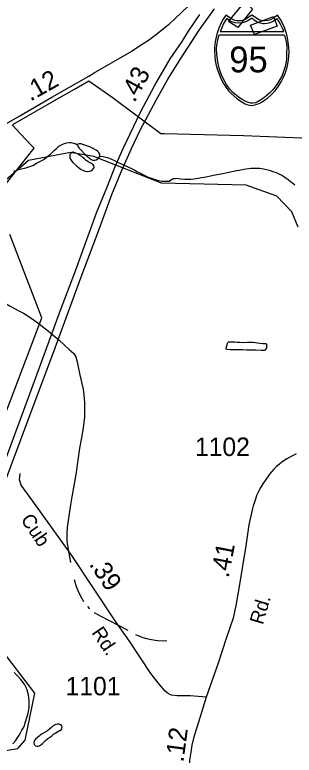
# Model space of a CAD drawing. Extents: x 2082433 to 2279600, y 546599 to 755198.
# Drawn here: x 2134807 to 2136702, y 586320 to 591331 of the extents above; entities that cross this region are included whole.
import ezdxf

# ---------------------------------------------------------------- set-up
doc = ezdxf.new("R2010")
doc.units = 0
for name, color, linetype in [('Exist Boundary Political City Limit New', 7, 'Continuous'), ('Exist Cultural Manufacturing Building Footprint', 7, 'Continuous'), ('Exist Hydrographic Misc Water Feature', 7, 'Continuous'), ('Exist Hydrographic Pond Under 1500 Sq Ft', 7, 'Continuous'), ('Exist Road Non-System Type 51', 7, 'Continuous'), ('Exist Road Primary Interstate Divided Center Attributed', 7, 'Continuous'), ('Exist Road Primary Interstate Mileage Hundredths English Label', 7, 'Continuous'), ('Exist Road Primary Interstate Shield CELL', 7, 'Continuous'), ('Exist Road Primary Interstate Shield Number Label', 7, 'Continuous'), ('Exist Road Secondary Mileage Hundredths English Label', 7, 'Continuous'), ('Exist Road Secondary Type 20 Attributed', 7, 'Continuous'), ('Exist Road Secondary Type 51 Attributed', 7, 'Continuous'), ('Exist Road Secondary Type 51 Label', 7, 'Continuous'), ('Exist Road Secondary Type 51 Number Label', 7, 'Continuous'), ('Map Preparation Boundary City Limit Buffer Line', 7, 'Continuous')]:
    doc.layers.add(name, color=color, linetype=linetype)

msp = doc.modelspace()

# ---------------------------------------------------------------- linework, layer by layer
at = {"layer": 'Exist Boundary Political City Limit New'}
for points in [[(2134795.2, 590590), (2135076.5, 590752.4), (2135212.5, 590828.7), (2135309.5, 590885.3), (2135467.5, 590774.1), (2135799, 590528.1), (2135820.5, 590527.5), (2136357.5, 590514.9), (2136865, 590494.2)], [(2134692.2, 590120.2), (2134844.2, 590310.2), (2134939.5, 590429.2), (2134921.8, 590447), (2134847, 590526.7), (2134790.2, 590587.2)], [(2134752.8, 588655.5), (2134989.8, 589281.1), (2134772.8, 589843.9)]]:
    msp.add_lwpolyline(points, dxfattribs=at)
at = {"layer": 'Exist Cultural Manufacturing Building Footprint'}
for points in [[(2136257.3, 591286.4), (2136367.1, 591418.7), (2136420.3, 591370.6), (2136319.1, 591245.2)], [(2136406.6, 591262.4), (2136562.8, 591319.1), (2136586.8, 591253.8), (2136432.3, 591197.1)]]:
    msp.add_lwpolyline(points, close=True, dxfattribs=at)
at = {"layer": 'Exist Hydrographic Misc Water Feature'}
for p, q in [((2134835, 589328.4), (2134865.5, 589312.7)), ((2135270.5, 588796.8), (2135276.4, 588758.5)), ((2135279.3, 588610.2), (2135276.4, 588572.5)), ((2135300, 587327.4), (2135314.6, 587311.5))]:
    msp.add_line(p, q, dxfattribs=at)
for points in [[(2134802, 590273.7), (2134825.9, 590281.8), (2134853.8, 590288.1), (2134881.9, 590296.1), (2134903.7, 590302.1), (2134930.1, 590312.3), (2134955.7, 590326.6), (2134977.7, 590338.3), (2135003.9, 590352.6), (2135023.6, 590368.7), (2135049.5, 590388.7), (2135067.5, 590405.1), (2135077.1, 590415), (2135093.1, 590429.2), (2135107.1, 590441.3), (2135123.3, 590451), (2135137.4, 590457.4), (2135151.2, 590463.4), (2135159.2, 590465.4), (2135177.4, 590467.5), (2135190.9, 590467.5), (2135209, 590463.6), (2135221.3, 590457.7), (2135233.4, 590451.7)], [(2135383.3, 590374.3), (2135383.3, 590382.4), (2135383.5, 590388.5), (2135377.5, 590400.4), (2135369.3, 590408.1), (2135359.7, 590416.1), (2135339.2, 590426), (2135317.5, 590437.8), (2135289.4, 590447.8), (2135269.5, 590453.6), (2135257.4, 590457.9), (2135243.2, 590457.6), (2135235.2, 590455.5), (2135233.4, 590451.7)], [(2135233.4, 590451.7), (2135235.2, 590439.7), (2135243.2, 590429.6), (2135253.5, 590419.5), (2135283.6, 590387.8), (2135297.4, 590374), (2135313.8, 590360.1), (2135325.7, 590352.2), (2135337.8, 590348), (2135349.6, 590348.2), (2135359.7, 590350.3), (2135369.7, 590356.1), (2135377.3, 590364.3), (2135383.3, 590374.3)], [(2136728.5, 589895), (2136686.7, 589997.6), (2136585.6, 590104.6), (2136377.6, 590177.7), (2135802.5, 590192.6), (2135343.5, 590372.5), (2135184.4, 590398.6), (2134901.4, 590345.3), (2134644.5, 590127.4), (2134587.5, 589912.1), (2134404.4, 589837.1)], [(2135225.4, 590309.8), (2135237.9, 590299.8), (2135247.9, 590291.8), (2135258.2, 590283.8), (2135269.9, 590280), (2135283.6, 590273.8), (2135302.1, 590271.8), (2135314, 590272.1), (2135324, 590276.3), (2135333.9, 590282), (2135340, 590288), (2135344.1, 590294.3), (2135346, 590300.1), (2135345.5, 590306.2), (2135343.7, 590310.1), (2135339.6, 590316), (2135327.7, 590323.9), (2135317.7, 590329.9), (2135303.7, 590338.1), (2135291.4, 590346), (2135279.9, 590355.9), (2135271.9, 590363.6), (2135261.3, 590371.7), (2135247.1, 590381.5), (2135233.2, 590389.7), (2135221.5, 590395.5), (2135205.5, 590401.6), (2135201.2, 590401.5), (2135193.2, 590399.4), (2135187.5, 590393.4), (2135181.5, 590385.4), (2135179.7, 590373.5), (2135181.7, 590361.4), (2135185.6, 590353.6), (2135191.6, 590343.3), (2135201.4, 590331.7), (2135225.4, 590309.8)], [(2135383.3, 590374.3), (2135407.7, 590372.3), (2135435.6, 590366.4), (2135459.4, 590356.7), (2135487.6, 590342.7), (2135507.7, 590332.8), (2135539.9, 590319), (2135573.8, 590303), (2135599.4, 590291.3), (2135622.2, 590279.4), (2135640, 590269.4), (2135664, 590257.6), (2135689.6, 590243.7), (2135712, 590231.8), (2135739.9, 590223.9), (2135765.9, 590213.9), (2135784, 590209.9), (2135804, 590206), (2135820.4, 590204.4), (2135844.2, 590204.4), (2135858.2, 590204.3)], [(2135858.2, 590204.3), (2135863.9, 590212.4), (2135873.8, 590218.6), (2135883.8, 590222.4), (2135893.9, 590224.5), (2135906, 590224.7), (2135932, 590220.8), (2135959.7, 590219), (2135986.1, 590219.1), (2136001.9, 590219.1), (2136022.2, 590220.9), (2136037.8, 590223.4), (2136051.7, 590225.4), (2136074.1, 590229.3), (2136091.7, 590233.5), (2136113.7, 590237.5), (2136134, 590241.7), (2136165.6, 590247.9), (2136193.8, 590253.8), (2136217.4, 590257.9), (2136239.8, 590262.2), (2136280, 590270.4), (2136296, 590272.4), (2136312, 590276.5), (2136331.6, 590280.4), (2136361.2, 590286.5), (2136409.4, 590292.9), (2136429.5, 590292.8), (2136455.3, 590292.9), (2136467.4, 590293.1), (2136483.6, 590291.1), (2136515.2, 590285), (2136533.4, 590279.4), (2136563.1, 590269.3), (2136579.8, 590263.5), (2136601.9, 590253.7), (2136617.5, 590245.7), (2136637.8, 590231.7), (2136647.8, 590225.7), (2136661.8, 590215.8), (2136677.8, 590204.1), (2136691.7, 590193.9), (2136707.7, 590180.1)], [(2134748.2, 589374.3), (2134776.3, 589358.5), (2134835, 589328.4)], [(2134865.5, 589312.7), (2134896.7, 589293), (2134964.4, 589246.6), (2135036.3, 589190.8)], [(2135036.3, 589190.8), (2135108.5, 589128.7), (2135177.2, 589066.7)], [(2135036.3, 589190.8), (2135108.5, 589128.7), (2135177.2, 589066.7)], [(2136385, 589114.9), (2136424.9, 589115.4), (2136468.6, 589109.6), (2136488.5, 589107.3), (2136510.9, 589105.6), (2136515, 589101.7), (2136514.8, 589095.7), (2136514.8, 589077.8), (2136508.4, 589065.8), (2136504.9, 589059.4), (2136478.9, 589059.3), (2136440.9, 589061.4), (2136403.2, 589061.1), (2136381.1, 589061.2), (2136350.7, 589062.9), (2136326.9, 589062.9), (2136303.1, 589062.8), (2136282.6, 589062.7), (2136269.1, 589062.7), (2136247.2, 589066.4), (2136241.2, 589068.5), (2136242.4, 589084.5), (2136247, 589098.4), (2136250.6, 589108.4), (2136258.9, 589118.6), (2136272.4, 589118.5), (2136296.6, 589118.5), (2136314.6, 589116.6), (2136334.7, 589114.8), (2136358.5, 589112.8), (2136385, 589114.9)], [(2135177.2, 589066.7), (2135208.4, 589038.6), (2135220.5, 589017), (2135230.3, 588983.1), (2135246.5, 588902.6), (2135270.5, 588796.8)], [(2135177.2, 589066.7), (2135208.4, 589038.6), (2135220.5, 589017), (2135230.3, 588983.1), (2135246.5, 588902.6), (2135270.5, 588796.8)], [(2135276.4, 588758.5), (2135279.1, 588705.9), (2135279.9, 588677.5)], [(2135276.4, 588758.5), (2135279.1, 588705.9), (2135279.9, 588677.5)], [(2135279.9, 588677.5), (2135280.3, 588655.4), (2135279.3, 588610.2)], [(2135279.9, 588677.5), (2135280.3, 588655.4), (2135279.3, 588610.2)], [(2135276.4, 588572.5), (2135270.3, 588536.1), (2135256.8, 588456.8)], [(2135276.4, 588572.5), (2135270.3, 588536.1), (2135256.8, 588456.8)], [(2135256.8, 588456.8), (2135246.5, 588398.3), (2135222.3, 588220.4), (2135194.4, 588069.2)], [(2135194.4, 588069.2), (2135184.4, 588014.6), (2135168.4, 587908.3), (2135162.4, 587862.3), (2135159.4, 587817.8), (2135161.4, 587769.5), (2135166.3, 587729)], [(2135166.3, 587729), (2135168.4, 587712.3), (2135184.4, 587624.9)], [(2135210.4, 587508.2), (2135222.5, 587468.2), (2135239.3, 587424.3), (2135261.5, 587380.8), (2135274.2, 587361.1)], [(2135346.6, 587286.5), (2135386.4, 587263.3), (2135509.4, 587200.2), (2135574.2, 587165.4)], [(2135625.4, 587138), (2135676.5, 587116.3), (2135699.9, 587110.4)], [(2135699.9, 587110.4), (2135723.5, 587104.3), (2135759.1, 587099.7)], [(2135759.1, 587099.7), (2135778.4, 587097.4), (2135837.5, 587095)], [(2134795, 586397), (2134812.8, 586417), (2134824.7, 586435.2), (2134834.6, 586451.2), (2134846.7, 586471.2), (2134856.3, 586489.2), (2134864.3, 586503.3), (2134872.3, 586519.3), (2134878.2, 586539.3), (2134882.1, 586553.3), (2134890.1, 586575.3), (2134895.9, 586595.3), (2134900, 586615.4), (2134903.9, 586643.4), (2134905.7, 586669.4), (2134905.7, 586691.4), (2134903.5, 586709.4), (2134899.4, 586729.3), (2134895.5, 586743.4), (2134891.4, 586761.3), (2134885.2, 586779.3), (2134875.2, 586795.2), (2134865.1, 586813.1), (2134848.9, 586833.1), (2134828.8, 586855), (2134803, 586878.9)], [(2135030.4, 586486), (2134992.7, 586463.8), (2134980.6, 586455.8), (2134972.6, 586449.8), (2134962.7, 586441.7), (2134948.6, 586429.6), (2134940.6, 586419.6), (2134938.9, 586413.6), (2134936.9, 586401.6), (2134938.9, 586391.6), (2134946.9, 586383.6), (2134957, 586381.7), (2134968.9, 586381.8), (2134981, 586387.9), (2134992.9, 586397.8), (2135004.5, 586407.9), (2135016.6, 586419.9), (2135030.6, 586432), (2135046.6, 586442.1), (2135058.7, 586452.1), (2135070.4, 586462.1), (2135082.5, 586470.2), (2135092.3, 586476.3), (2135102.4, 586482.3), (2135110.4, 586486.3), (2135116.3, 586488.3), (2135122.5, 586492.4), (2135126.3, 586498.4), (2135128.4, 586508.4), (2135126.3, 586518.4), (2135118.1, 586526.3), (2135108.1, 586530.3), (2135096.2, 586530.3), (2135086.2, 586528.2), (2135070.4, 586520.2), (2135056.4, 586508.1), (2135044.3, 586498), (2135030.4, 586486)]]:
    msp.add_lwpolyline(points, dxfattribs=at)
at = {"layer": 'Exist Hydrographic Pond Under 1500 Sq Ft'}
msp.add_lwpolyline([(2134719.5, 586346.8), (2134827.4, 586364.3), (2134877.4, 586422.4), (2134942.4, 586739.3), (2134699.4, 587055.8), (2134632.4, 587096.5), (2134557.5, 587094.7), (2134482.5, 587053.6), (2134474.5, 586978.3), (2134567.4, 586845.2), (2134551.4, 586688.1), (2134501.3, 586580.9), (2134526.4, 586504.8), (2134719.5, 586346.8)], dxfattribs=at)
at = {"layer": 'Exist Road Non-System Type 51'}
msp.add_lwpolyline([(2136091.8, 591512.5), (2135983.5, 591389.9), (2135893.8, 591303.4), (2135849.9, 591264.6), (2135769.1, 591198.4), (2135714.4, 591158.4), (2135672.4, 591129.7), (2135599.2, 591083.9), (2135338.4, 590933.2)], dxfattribs=at)
at = {"layer": 'Exist Road Primary Interstate Divided Center Attributed'}
for points in [[(2133572.4, 585016.8), (2133731.8, 585446.4), (2134046.9, 586292.6), (2134154.3, 586587.1), (2134345.1, 587093.8), (2134450.9, 587384.3), (2134558, 587677.1), (2134720.4, 588111.8), (2134909.6, 588619.4), (2135080.6, 589076.8), (2135261.3, 589568.1), (2135377, 589874.7), (2135465, 590114.2), (2135535.7, 590283.5), (2135599.7, 590426.9), (2135660.5, 590555.4), (2135767.2, 590753), (2135843.5, 590890.2), (2135928.7, 591028.8), (2136058.4, 591226.9), (2136162.3, 591371.6)], [(2136061, 591334.6), (2135983.6, 591220.5), (2135939.5, 591151.4), (2135859.4, 591033.2), (2135768.2, 590876.7), (2135659.3, 590675), (2135541.2, 590424.1), (2135485.5, 590301.5), (2135429.9, 590157.9), (2135359.3, 589987.7), (2135216.1, 589597.2), (2135116.1, 589330.1), (2135014.5, 589053.4), (2134850, 588609.7), (2134654, 588085.3), (2134535.4, 587761.8), (2134416.1, 587444.7), (2134312, 587159.1), (2134180.1, 586807.3), (2134097.1, 586585.5), (2133955.4, 586204.4), (2133686.3, 585472), (2133605.9, 585261.2), (2133524.4, 585040.6)]]:
    msp.add_lwpolyline(points, dxfattribs=at)
at = {"layer": 'Exist Road Primary Interstate Shield CELL'}
for points in [[(2136415.2, 590718), (2136424.6, 590718.9), (2136437.4, 590721.4), (2136449.8, 590725.5), (2136463.9, 590731.7), (2136484.7, 590743.3), (2136501.5, 590753.1), (2136520.8, 590766.1), (2136546.9, 590789.8), (2136573, 590817.2), (2136596, 590848.3), (2136614.2, 590877.3), (2136630.3, 590910.4), (2136643.7, 590941.3), (2136654.4, 590976.7), (2136661.4, 591010.9), (2136665, 591046.6), (2136667.4, 591086.2), (2136664.7, 591130.7), (2136657, 591176.3), (2136649.7, 591204.6), (2136638.7, 591238.6), (2136629.7, 591260.2), (2136608.8, 591298.7), (2136590.1, 591328.3), (2136562.9, 591309.1), (2136545.1, 591299.7), (2136534.3, 591294.8), (2136523.1, 591292.6), (2136502.6, 591290.1), (2136489.7, 591290.7), (2136477.8, 591293.4), (2136467.6, 591295.6), (2136459.4, 591299.7), (2136415.2, 591328.3), (2136370.9, 591299.7), (2136361.6, 591295.4), (2136352.1, 591293.4), (2136343, 591290.9), (2136327.8, 591290.1), (2136316.2, 591290.5), (2136304.4, 591292.6), (2136295, 591294.6), (2136284.5, 591299.7), (2136239.4, 591328.3), (2136221.6, 591302.5), (2136207.2, 591277.1), (2136191.8, 591241.2), (2136182.3, 591213.4), (2136175.5, 591190.5), (2136167.1, 591148.6), (2136162.8, 591112), (2136162.1, 591086.2), (2136166.8, 591021.6), (2136173.8, 590987.3), (2136181.1, 590959.5), (2136204.9, 590899.5), (2136222.9, 590865.8), (2136238.3, 590841.7), (2136259.9, 590814.5), (2136271.6, 590801.5), (2136316.4, 590762.4), (2136346.3, 590741.9), (2136370.2, 590729), (2136381.4, 590724.8), (2136399, 590719.9)], [(2136244.7, 591307.5), (2136233.7, 591290.6), (2136221.1, 591267.8), (2136210.9, 591244.1), (2136200.6, 591217.9), (2136632.1, 591217.8), (2136622.1, 591240.2), (2136611.3, 591262.7), (2136600.1, 591283.3), (2136586.4, 591303.2), (2136562.1, 591287.9), (2136544.5, 591279.6), (2136530.3, 591274.7), (2136518.4, 591272), (2136499.8, 591270.6), (2136491.4, 591271), (2136465.5, 591276.9), (2136448, 591284.1), (2136431.3, 591295.2), (2136417.7, 591308), (2136383.5, 591287.3), (2136368.4, 591280.6), (2136350.9, 591276.1), (2136331.8, 591273.7), (2136302.4, 591276.9), (2136279.4, 591284.9), (2136259.5, 591295.2)], [(2136634.7, 591196.5), (2136639.3, 591184.3), (2136645.7, 591157.2), (2136649, 591136.4), (2136652.4, 591112.4), (2136651.2, 591071.3), (2136649.2, 591028.7), (2136645.3, 591003.5), (2136640.1, 590980.5), (2136632.9, 590955.1), (2136621.4, 590921.3), (2136605.5, 590892.6), (2136585.6, 590860.8), (2136564.1, 590832.9), (2136554.8, 590821.3), (2136537.1, 590802.7), (2136504.9, 590776.8), (2136481.4, 590759.2), (2136453.2, 590742.6), (2136438.9, 590736.2), (2136422.2, 590732.7), (2136408.5, 590733.7), (2136391.9, 590738.1), (2136378.4, 590741.8), (2136349, 590757.7), (2136325.1, 590773.6), (2136285.4, 590806.3), (2136263.9, 590831.4), (2136243.9, 590860.8), (2136226, 590890.9), (2136206.9, 590930.5), (2136193.5, 590970.4), (2136183.7, 591013.5), (2136177.1, 591066.1), (2136176.4, 591098.2), (2136178.3, 591129.1), (2136181.2, 591145.2), (2136185.2, 591165.3), (2136193, 591196.3)]]:
    msp.add_lwpolyline(points, close=True, dxfattribs=at)
at = {"layer": 'Exist Road Secondary Type 20 Attributed'}
msp.add_lwpolyline([(2136106.3, 586712.2), (2135997.1, 586721.9), (2135940.5, 586721.4), (2135907.8, 586722.9), (2135870.8, 586727.2), (2135850.4, 586735.8), (2135826.9, 586754), (2135788.3, 586797.9), (2135729.4, 586873.9), (2135584.8, 587092.4), (2135487.4, 587230.5), (2135194, 587670.7), (2134930.6, 588039.3), (2134850.8, 588148.2), (2134840.3, 588184.5), (2134844.3, 588225.7)], dxfattribs=at)
at = {"layer": 'Exist Road Secondary Type 51 Attributed'}
for points in [[(2133710.2, 589573.5), (2133886.6, 589768.1), (2133998.3, 589890.4), (2134165.2, 590084.8), (2134295.4, 590244.4), (2134338.9, 590294.2), (2134402.3, 590361.3), (2134438.2, 590394.6), (2134476.3, 590426.3), (2134528.3, 590463.9), (2134588.6, 590503), (2134842.3, 590648.4), (2135059.6, 590773.5), (2135308.7, 590916.5), (2135338.4, 590933.2)], [(2136716, 588358.9), (2136690, 588346.1), (2136653, 588326), (2136635, 588314.2), (2136618.9, 588302.7), (2136602.8, 588290.7), (2136582.3, 588273.6), (2136563.9, 588255.3), (2136535.8, 588223.1), (2136520.2, 588203), (2136489.1, 588156.5), (2136475.8, 588133.5), (2136462.2, 588108.5), (2136447.7, 588076.7), (2136439.4, 588053.7), (2136432.2, 588032.4), (2136424.9, 588008.1), (2136419.2, 587989.8), (2136395.5, 587878.4), (2136374.1, 587737.1), (2136328.5, 587462.9), (2136306.1, 587333.3), (2136288.9, 587247.7), (2136241.5, 587110.2), (2136186.7, 586942.5), (2136106.3, 586712.2)], [(2136106.3, 586712.2), (2136064.6, 586580.5), (2136037.8, 586494.9), (2136018.5, 586436), (2136008.4, 586387.8), (2136001.9, 586340.7), (2135993.4, 586286), (2135988, 586047.2)]]:
    msp.add_lwpolyline(points, dxfattribs=at)
at = {"layer": 'Map Preparation Boundary City Limit Buffer Line'}
for points in [[(2134795.2, 590590), (2135076.5, 590752.4), (2135212.5, 590828.7), (2135309.5, 590885.3), (2135467.5, 590774.1), (2135799, 590528.1), (2135820.5, 590527.5), (2136357.5, 590514.9), (2136865, 590494.2)], [(2134692.2, 590120.2), (2134844.2, 590310.2), (2134939.5, 590429.2), (2134921.8, 590447), (2134847, 590526.7), (2134790.2, 590587.2)], [(2134752.8, 588655.5), (2134989.8, 589281.1), (2134772.8, 589843.9)]]:
    msp.add_lwpolyline(points, dxfattribs=at)

# ---------------------------------------------------------------- texts
at = {"layer": 'Exist Road Primary Interstate Mileage Hundredths English Label'}
msp.add_text('.43', height=125, rotation=61.6383, dxfattribs=at).set_placement((2135619.3, 590732.4))
at = {"layer": 'Exist Road Primary Interstate Shield Number Label'}
msp.add_text('95', height=175, dxfattribs=at).set_placement((2136262.3, 590941.8))
at = {"layer": 'Exist Road Secondary Mileage Hundredths English Label'}
for s, rotation, p in [('.12', 29.4179, (2134913.6, 590743.3)), ('.41', 79.129, (2136257.1, 587516)), ('.39', 303.6901, (2135307.7, 587612.7)), ('.12', 82.3104, (2135950.7, 586268.5))]:
    msp.add_text(s, height=125, rotation=rotation, dxfattribs=at).set_placement(p)
at = {"layer": 'Exist Road Secondary Type 51 Label'}
for s, rotation, p in [('Cub', 303.9127, (2134844.1, 587915)), ('Rd.', 73.5531, (2136489.1, 587198.7)), ('Rd.', 303.9127, (2135324.5, 587149.5))]:
    msp.add_text(s, height=95, rotation=rotation, dxfattribs=at).set_placement(p)
at = {"layer": 'Exist Road Secondary Type 51 Number Label'}
for s, p in [('1102', (2136029.7, 588345.2)), ('1101', (2135152.1, 586725.4))]:
    msp.add_text(s, height=125, dxfattribs=at).set_placement(p)

doc.saveas('drawing.dxf')
